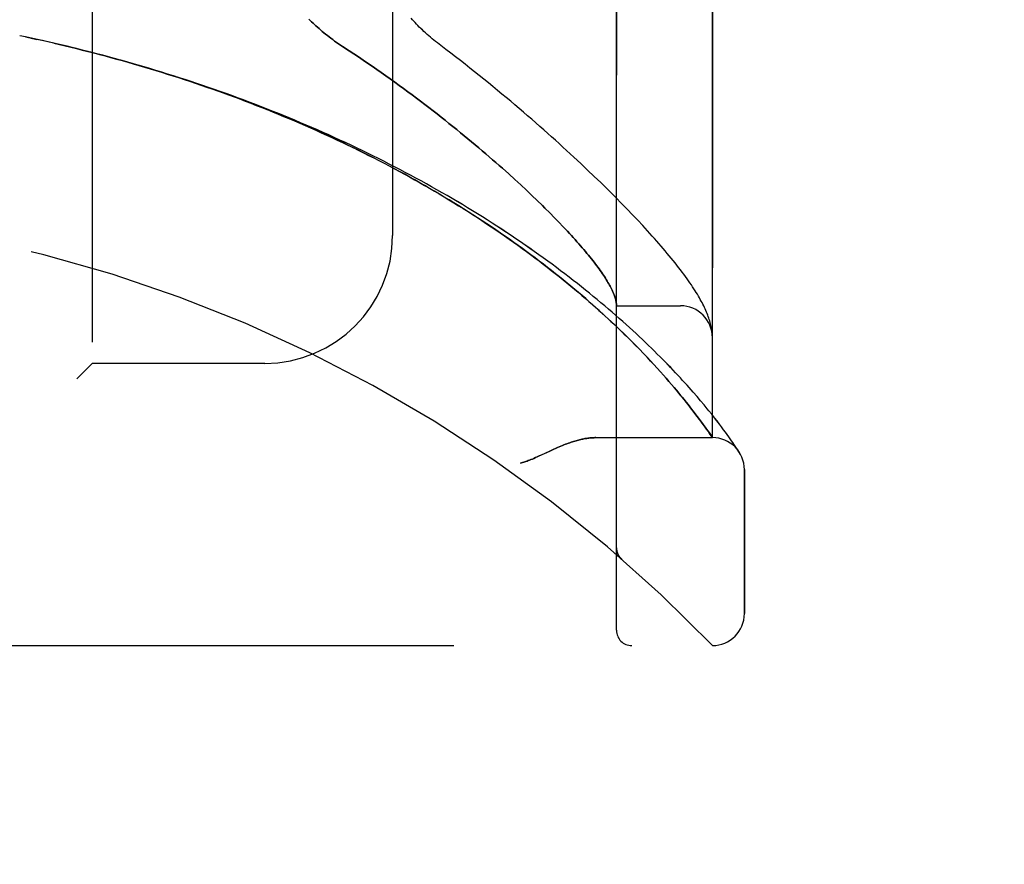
# Model space of a CAD drawing. Header units: inches. Extents: x 0 to 283, y 0 to 183.
# Tile 272 of 278: x 149.63 to 151.55, y 118.42 to 120.07. Entities that reach past the tile are written whole.
import ezdxf

# ---------------------------------------------------------------- set-up
doc = ezdxf.new("R2010")
doc.units = ezdxf.units.IN
doc.header["$LTSCALE"] = 15.583333
doc.header["$MEASUREMENT"] = 0
doc.linetypes.add('HIDDEN', pattern=[0.2, 0.1, -0.1])
doc.layers.get('0').update_dxf_attribs({"linetype": 'CONTINUOUS'})
for name, color, linetype in [('DIMENSIONS', 7, 'CONTINUOUS'), ('LEFTHAND_DOOR_ASSEMBLY', 7, 'CONTINUOUS'), ('RIGHTHAND_DOOR_ASSEMBLY', 7, 'CONTINUOUS')]:
    doc.layers.add(name, color=color, linetype=linetype)
doc.styles.get("Standard").update_dxf_attribs({"font": 'arial.ttf'})
doc.dimstyles.new('DIMSTYLE_1', dxfattribs={"dimtxt": 1.25, "dimasz": 1.666667, "dimexe": 0.09, "dimexo": 0.07, "dimgap": 0.0375, "dimtad": 0, "dimtih": 1, "dimtoh": 1, "dimzin": 4, "dimdsep": 46, "dimtxsty": 'Standard', "dimblk": '_FILLED', "dimblk1": '_FILLED', "dimblk2": '_FILLED', "dimcen": 0.09, "dimadec": 3, "dimazin": 1, "dimtfac": 1, "dimtdec": 3, "dimtofl": 0, "dimtmove": 0, "dimatfit": 3, "dimldrblk": '_FILLED', "dimfxl": 0, "dimtolj": 1, "dimtzin": 4, "dimarcsym": 0})

# ---------------------------------------------------------------- blocks, each defined once
blk = doc.blocks.new('_FILLED')
at = {"color": 0, "linetype": 'ByBlock'}
blk.add_solid([(0, 0), (-1, 0.2), (-1, -0.2)], dxfattribs=at)
blk = doc.blocks.new('*D10')
at = {"layer": 'DIMENSIONS', "color": 2, "linetype": 'Continuous'}
for p, q in [((147.5054, 119.0303), (147.5054, 115.1394)), ((171.1714, 119.0303), (171.1714, 115.1394)), ((147.5054, 116.6394), (156.5294, 116.6394)), ((171.1714, 116.6394), (162.1474, 116.6394))]:
    blk.add_line(p, q, dxfattribs=at)
at = {"layer": 'DIMENSIONS', "color": 2, "linetype": 'Continuous', "xscale": 1.6666666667, "yscale": 1.6666666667, "zscale": 1.6666666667, "rotation": 180}
blk.add_blockref('_FILLED', (147.5054, 116.6394), dxfattribs=at)
at = {"layer": 'DIMENSIONS', "color": 2, "linetype": 'Continuous', "xscale": 1.6666666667, "yscale": 1.6666666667, "zscale": 1.6666666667}
blk.add_blockref('_FILLED', (171.1714, 116.6394), dxfattribs=at)
at = {"layer": 'DIMENSIONS', "color": 2, "linetype": 'Continuous', "insert": (159.3384, 117.2644), "char_height": 1.25, "width": 6.877323, "attachment_point": 2, "line_spacing_factor": 0.9}
blk.add_mtext('23.67\\PUSABLE\\PDEPTH', dxfattribs=at)

msp = doc.modelspace()

# ---------------------------------------------------------------- linework, layer by layer
at = {"layer": 'LEFTHAND_DOOR_ASSEMBLY', "color": 8, "linetype": 'HIDDEN'}
for p, q in [((150.7919, 118.8757), (150.7919, 121.5182)), ((150.9794, 119.252), (150.9794, 121.142)), ((149.7669, 120.997), (149.7669, 119.397)), ((150.3544, 120.747), (150.3544, 119.647)), ((149.6369, 120.0346), (149.6254, 120.037)), ((149.6485, 120.0321), (149.6365, 120.0346)), ((149.6601, 120.0296), (149.6485, 120.0321)), ((149.6811, 120.0249), (149.6601, 120.0296)), ((150.7222, 119.7872), (150.7085, 119.8)), ((150.7355, 119.7747), (150.7222, 119.7872)), ((150.5689, 119.778), (150.5812, 119.767)), ((150.5812, 119.767), (150.5931, 119.7562)), ((150.7485, 119.7623), (150.7355, 119.7747)), ((150.5931, 119.7562), (150.6047, 119.7455)), ((150.761, 119.7502), (150.7485, 119.7623)), ((150.6047, 119.7455), (150.6159, 119.7351)), ((150.6159, 119.7351), (150.6267, 119.7249)), ((150.7907, 119.7208), (150.7791, 119.7324)), ((150.6267, 119.7249), (150.6371, 119.7149)), ((150.802, 119.7094), (150.7907, 119.7208)), ((150.8129, 119.6983), (150.802, 119.7094)), ((150.6521, 119.7003), (150.6616, 119.6909)), ((150.6616, 119.6909), (150.6708, 119.6816)), ((150.8234, 119.6873), (150.8129, 119.6983)), ((150.6708, 119.6816), (150.6795, 119.6726)), ((150.8335, 119.6766), (150.8234, 119.6873)), ((150.8433, 119.6661), (150.8335, 119.6766)), ((150.7919, 119.5095), (150.9169, 119.5095)), ((150.9786, 119.4593), (150.9784, 119.4604)), ((150.9787, 119.4586), (150.9786, 119.4593)), ((150.9787, 119.4579), (150.9787, 119.4586)), ((150.8204, 119.4411), (150.8114, 119.45)), ((150.8289, 119.4326), (150.8204, 119.4411)), ((150.9789, 119.4562), (150.9789, 119.4569)), ((150.979, 119.4555), (150.9789, 119.4562)), ((150.9791, 119.4549), (150.979, 119.4555)), ((150.9791, 119.4542), (150.9791, 119.4549)), ((150.8369, 119.4245), (150.8289, 119.4326)), ((150.8445, 119.4166), (150.8369, 119.4245)), ((150.8518, 119.4089), (150.8445, 119.4166)), ((150.8587, 119.4015), (150.8518, 119.4089)), ((150.8654, 119.3944), (150.8587, 119.4015)), ((149.7669, 119.397), (149.7369, 119.367)), ((150.1044, 119.397), (149.7669, 119.397)), ((150.8717, 119.3874), (150.8654, 119.3944)), ((150.8778, 119.3807), (150.8717, 119.3874)), ((150.8836, 119.3742), (150.8778, 119.3807)), ((150.8891, 119.3679), (150.8836, 119.3742)), ((150.8945, 119.3618), (150.8891, 119.3679)), ((150.8996, 119.3558), (150.8945, 119.3618)), ((150.9045, 119.3501), (150.8996, 119.3558)), ((150.9092, 119.3445), (150.9045, 119.3501)), ((150.9137, 119.3391), (150.9092, 119.3445)), ((150.9242, 119.3263), (150.9201, 119.3313)), ((150.9281, 119.3214), (150.9242, 119.3263)), ((150.9493, 119.3321), (150.9418, 119.3408)), ((150.9564, 119.3238), (150.9493, 119.3321)), ((150.9631, 119.3159), (150.9564, 119.3238)), ((150.9318, 119.3167), (150.9281, 119.3214)), ((150.9354, 119.3121), (150.9318, 119.3167)), ((150.9388, 119.3077), (150.9354, 119.3121)), ((150.9421, 119.3035), (150.9388, 119.3077)), ((150.978, 119.2976), (150.9723, 119.3046)), ((150.9453, 119.2993), (150.9421, 119.3035)), ((150.9498, 119.2933), (150.9453, 119.2993)), ((150.954, 119.2877), (150.9498, 119.2933)), ((150.958, 119.2824), (150.954, 119.2877)), ((150.9834, 119.2908), (150.978, 119.2976)), ((150.9883, 119.2845), (150.9834, 119.2908)), ((150.993, 119.2784), (150.9883, 119.2845)), ((150.9616, 119.2774), (150.958, 119.2824)), ((150.965, 119.2727), (150.9616, 119.2774)), ((150.9681, 119.2683), (150.965, 119.2727)), ((150.9709, 119.2643), (150.9681, 119.2683)), ((150.9973, 119.2728), (150.993, 119.2784)), ((151.0013, 119.2674), (150.9973, 119.2728)), ((151.0049, 119.2624), (151.0013, 119.2674)), ((150.7514, 119.252), (150.9794, 119.252)), ((150.974, 119.2598), (150.9709, 119.2643)), ((150.9769, 119.2557), (150.974, 119.2598)), ((151.0083, 119.2578), (151.0049, 119.2624)), ((151.0114, 119.2534), (151.0083, 119.2578)), ((151.0143, 119.2494), (151.0114, 119.2534)), ((151.0169, 119.2457), (151.0143, 119.2494)), ((151.0192, 119.2423), (151.0169, 119.2457)), ((151.0214, 119.2392), (151.0192, 119.2423)), ((151.0241, 119.2351), (151.0214, 119.2392)), ((151.0264, 119.2317), (151.0241, 119.2351)), ((151.0288, 119.2281), (151.0264, 119.2317)), ((151.0308, 119.2251), (151.0288, 119.2281)), ((151.0419, 118.9082), (151.0419, 119.1895)), ((150.7919, 119.037), (150.7919, 119.0325)), ((150.802, 119.0146), (150.8022, 119.0144)), ((148.9157, 118.8457), (150.9794, 118.8457))]:
    msp.add_line(p, q, dxfattribs=at)
for points in [[(150.1908, 120.0696), (150.1934, 120.067), (150.196, 120.0643), (150.1988, 120.0617), (150.2016, 120.059), (150.2045, 120.0563), (150.2075, 120.0536), (150.2105, 120.0509), (150.2136, 120.0482), (150.2168, 120.0455), (150.2201, 120.0428), (150.2234, 120.0401), (150.2268, 120.0374), (150.2302, 120.0347), (150.2338, 120.032), (150.2374, 120.0293), (150.241, 120.0266), (150.2447, 120.024), (150.2485, 120.0213), (150.2523, 120.0187), (150.2562, 120.0161), (150.2692, 120.0076)], [(150.4582, 120.0103), (150.4452, 120.0202), (150.4418, 120.0229), (150.4383, 120.0256), (150.4349, 120.0284), (150.4316, 120.0311), (150.4283, 120.0339), (150.425, 120.0368), (150.4218, 120.0396), (150.4186, 120.0425), (150.4155, 120.0453), (150.4125, 120.0482), (150.4095, 120.0511), (150.4065, 120.0539), (150.4037, 120.0568), (150.4009, 120.0597), (150.3981, 120.0625), (150.3955, 120.0654), (150.3929, 120.0682), (150.3903, 120.0711)], [(149.6699, 120.0274), (149.6588, 120.0298), (149.6477, 120.0322)], [(150.7971, 119.4639), (150.792, 119.4688), (150.7868, 119.4737), (150.7814, 119.4787), (150.7759, 119.4839), (150.7701, 119.4892), (150.7642, 119.4946), (150.758, 119.5002), (150.7517, 119.5058), (150.7452, 119.5116), (150.7385, 119.5174), (150.7317, 119.5234), (150.7247, 119.5294), (150.7175, 119.5355), (150.7103, 119.5416), (150.7029, 119.5477), (150.6955, 119.5538), (150.688, 119.5599), (150.6804, 119.566), (150.6727, 119.5722), (150.6649, 119.5783), (150.657, 119.5845), (150.649, 119.5906), (150.641, 119.5968), (150.6329, 119.6029), (150.6246, 119.609), (150.6164, 119.6151), (150.608, 119.6212), (150.5996, 119.6273), (150.591, 119.6334), (150.5825, 119.6395), (150.5738, 119.6455), (150.5651, 119.6515), (150.5563, 119.6576), (150.5474, 119.6635), (150.5385, 119.6695), (150.5295, 119.6754), (150.5204, 119.6813), (150.5113, 119.6872), (150.5022, 119.6931), (150.4929, 119.6989), (150.4836, 119.7047), (150.4743, 119.7105), (150.4649, 119.7162), (150.4554, 119.7219), (150.4459, 119.7276), (150.4364, 119.7332), (150.4267, 119.7388), (150.4171, 119.7444), (150.4074, 119.7499), (150.3976, 119.7554), (150.3878, 119.7609), (150.378, 119.7663), (150.3681, 119.7717), (150.3582, 119.777), (150.3482, 119.7823), (150.3382, 119.7876), (150.3281, 119.7928), (150.318, 119.798), (150.3079, 119.8031), (150.2977, 119.8082), (150.2875, 119.8133), (150.2773, 119.8183), (150.267, 119.8232), (150.2567, 119.8282), (150.2464, 119.833), (150.236, 119.8379), (150.2256, 119.8427), (150.2152, 119.8474), (150.2047, 119.8521), (150.1942, 119.8568), (150.1837, 119.8614), (150.1732, 119.866), (150.1626, 119.8705), (150.152, 119.875), (150.1414, 119.8794), (150.1307, 119.8838), (150.1201, 119.8881), (150.1094, 119.8924), (150.0987, 119.8967), (150.0879, 119.9009), (150.0772, 119.9051), (150.0664, 119.9092), (150.0556, 119.9133), (150.0448, 119.9173), (150.034, 119.9213), (150.0231, 119.9252), (150.0123, 119.9291), (150.0014, 119.9329), (149.9905, 119.9367), (149.9796, 119.9405), (149.9687, 119.9442), (149.9577, 119.9479), (149.9468, 119.9515), (149.9358, 119.9551), (149.9248, 119.9586), (149.9138, 119.9621), (149.9028, 119.9655), (149.8918, 119.9689), (149.8808, 119.9722), (149.8698, 119.9755), (149.8587, 119.9788), (149.8477, 119.982), (149.8366, 119.9852), (149.8255, 119.9883), (149.8144, 119.9914), (149.8034, 119.9944), (149.7923, 119.9974), (149.7812, 120.0003), (149.7701, 120.0032), (149.759, 120.0061), (149.7478, 120.0089), (149.7367, 120.0117), (149.7256, 120.0144), (149.7145, 120.0171), (149.7034, 120.0197), (149.6922, 120.0223), (149.6717, 120.027)], [(150.9418, 119.3408), (150.9379, 119.3452), (150.9339, 119.3497), (150.9298, 119.3543), (150.9256, 119.359), (150.9212, 119.3638), (150.9168, 119.3686), (150.9122, 119.3735), (150.9075, 119.3785), (150.9027, 119.3835), (150.8978, 119.3887), (150.8928, 119.3939), (150.8877, 119.3991), (150.8825, 119.4045), (150.8771, 119.4098), (150.8716, 119.4153), (150.866, 119.4208), (150.8603, 119.4264), (150.8545, 119.432), (150.8486, 119.4377), (150.8426, 119.4434), (150.8364, 119.4492), (150.8301, 119.4551), (150.8238, 119.4609), (150.8173, 119.4669), (150.8107, 119.4728), (150.804, 119.4788), (150.7972, 119.4848), (150.7903, 119.4909), (150.7832, 119.497), (150.7761, 119.5031), (150.7689, 119.5093), (150.7615, 119.5155), (150.7541, 119.5216), (150.7465, 119.5279), (150.7389, 119.5341), (150.7312, 119.5403), (150.7233, 119.5466), (150.7154, 119.5528), (150.7074, 119.5591), (150.6993, 119.5654), (150.6911, 119.5716), (150.6828, 119.5779), (150.6744, 119.5842), (150.666, 119.5905), (150.6574, 119.5967), (150.6488, 119.603), (150.6401, 119.6093), (150.6313, 119.6155), (150.6224, 119.6218), (150.6135, 119.628), (150.6044, 119.6342), (150.5953, 119.6404), (150.5862, 119.6466), (150.5769, 119.6527), (150.5676, 119.6589), (150.5582, 119.665), (150.5488, 119.6711), (150.5392, 119.6771), (150.5297, 119.6832), (150.52, 119.6892), (150.5103, 119.6952), (150.5005, 119.7011), (150.4907, 119.7071), (150.4808, 119.713), (150.4709, 119.7188), (150.4609, 119.7247), (150.4509, 119.7304), (150.4408, 119.7362), (150.4306, 119.7419), (150.4204, 119.7476), (150.4102, 119.7533), (150.3999, 119.7589), (150.3895, 119.7645), (150.3791, 119.77), (150.3687, 119.7755), (150.3582, 119.781), (150.3477, 119.7864), (150.3371, 119.7918), (150.3265, 119.7971), (150.3159, 119.8024), (150.3052, 119.8076), (150.2945, 119.8128), (150.2838, 119.818), (150.273, 119.8231), (150.2622, 119.8282), (150.2513, 119.8332), (150.2404, 119.8382), (150.2295, 119.8431), (150.2186, 119.848), (150.2076, 119.8529), (150.1966, 119.8577), (150.1856, 119.8624), (150.1745, 119.8671), (150.1634, 119.8718), (150.1523, 119.8764), (150.1412, 119.8809), (150.13, 119.8855), (150.1189, 119.8899), (150.1077, 119.8944), (150.0964, 119.8987), (150.0852, 119.9031), (150.0739, 119.9073), (150.0626, 119.9116), (150.0513, 119.9158), (150.04, 119.9199), (150.0287, 119.924), (150.0173, 119.928), (150.0059, 119.932), (149.9946, 119.936), (149.9832, 119.9399), (149.9717, 119.9437), (149.9603, 119.9475), (149.9489, 119.9513), (149.9374, 119.955), (149.9259, 119.9586), (149.9145, 119.9622), (149.903, 119.9658), (149.8915, 119.9693), (149.88, 119.9728), (149.8684, 119.9762), (149.8569, 119.9795), (149.8454, 119.9829), (149.8338, 119.9861), (149.8223, 119.9894), (149.8107, 119.9925), (149.7992, 119.9957), (149.7876, 119.9988), (149.776, 120.0018), (149.7644, 120.0048), (149.7529, 120.0077), (149.7413, 120.0106), (149.7297, 120.0135), (149.7181, 120.0163), (149.7065, 120.019), (149.6949, 120.0217), (149.6833, 120.0244)], [(150.2692, 120.0076), (150.2784, 120.0016), (150.2874, 119.9955), (150.2965, 119.9894), (150.3055, 119.9833), (150.3144, 119.9772), (150.3233, 119.971), (150.3322, 119.9649), (150.341, 119.9587), (150.3497, 119.9525), (150.3584, 119.9462), (150.367, 119.94), (150.3755, 119.9338), (150.384, 119.9276), (150.3924, 119.9213), (150.4007, 119.9151), (150.409, 119.9089), (150.4171, 119.9027), (150.4252, 119.8965), (150.4333, 119.8903), (150.4412, 119.8841), (150.449, 119.878), (150.4568, 119.8718), (150.4645, 119.8657), (150.4721, 119.8596), (150.4796, 119.8536), (150.487, 119.8475), (150.4944, 119.8415), (150.5016, 119.8356), (150.5087, 119.8296), (150.5158, 119.8237), (150.5228, 119.8179), (150.5296, 119.8121), (150.5364, 119.8063), (150.5431, 119.8005), (150.5497, 119.7948), (150.5562, 119.7892), (150.5626, 119.7835), (150.5689, 119.778)], [(150.7085, 119.8), (150.7015, 119.8065), (150.6944, 119.813), (150.6873, 119.8196), (150.68, 119.8262), (150.6726, 119.8328), (150.6651, 119.8395), (150.6575, 119.8463), (150.6499, 119.8531), (150.6421, 119.8599), (150.6342, 119.8668), (150.6263, 119.8737), (150.6182, 119.8807), (150.6101, 119.8877), (150.6018, 119.8947), (150.5935, 119.9018), (150.5851, 119.9089), (150.5766, 119.916), (150.5679, 119.9231), (150.5593, 119.9303), (150.5505, 119.9375), (150.5416, 119.9447), (150.5326, 119.952), (150.5236, 119.9593), (150.5145, 119.9665), (150.5053, 119.9738), (150.496, 119.9811), (150.4867, 119.9884), (150.4773, 119.9957), (150.4678, 120.003), (150.4582, 120.0103)], [(150.7791, 119.7324), (150.7732, 119.7383), (150.761, 119.7502)], [(150.6371, 119.7149), (150.6472, 119.7051), (150.6521, 119.7003)], [(150.6795, 119.6726), (150.688, 119.6638), (150.692, 119.6594), (150.696, 119.6552), (150.6999, 119.651), (150.7037, 119.6468), (150.7075, 119.6427), (150.7111, 119.6387), (150.7147, 119.6347), (150.7181, 119.6308), (150.7215, 119.6269), (150.7248, 119.623), (150.728, 119.6193), (150.7312, 119.6156), (150.7342, 119.6119), (150.7372, 119.6083), (150.7401, 119.6048), (150.7429, 119.6013), (150.7456, 119.5978), (150.7482, 119.5944), (150.7508, 119.5911), (150.7532, 119.5878), (150.7556, 119.5846), (150.7579, 119.5814), (150.7602, 119.5783), (150.7623, 119.5752), (150.7644, 119.5722), (150.7664, 119.5693), (150.7683, 119.5664), (150.7702, 119.5635), (150.7719, 119.5607), (150.7736, 119.5579), (150.7752, 119.5552), (150.7768, 119.5526), (150.7782, 119.55), (150.7796, 119.5475), (150.7809, 119.545), (150.7822, 119.5425), (150.7833, 119.5401), (150.7844, 119.5378), (150.7854, 119.5355), (150.7864, 119.5333), (150.7872, 119.5311), (150.788, 119.5289), (150.7887, 119.5268), (150.7894, 119.5248), (150.7899, 119.5228), (150.7904, 119.5208), (150.7909, 119.5189), (150.7912, 119.5171), (150.7915, 119.5153), (150.7917, 119.5135)], [(150.9784, 119.4604), (150.9781, 119.463), (150.9776, 119.4657), (150.9771, 119.4684), (150.9765, 119.4712), (150.9758, 119.4741), (150.975, 119.4769), (150.9742, 119.4798), (150.9733, 119.4827), (150.9724, 119.4856), (150.9713, 119.4885), (150.9703, 119.4914), (150.9691, 119.4944), (150.9679, 119.4973), (150.9666, 119.5003), (150.9653, 119.5033), (150.9639, 119.5063), (150.9624, 119.5093), (150.9609, 119.5124), (150.9592, 119.5156), (150.9575, 119.5187), (150.9558, 119.5219), (150.9539, 119.5252), (150.952, 119.5285), (150.95, 119.5319), (150.9478, 119.5354), (150.9456, 119.5389), (150.9433, 119.5426), (150.9408, 119.5463), (150.9383, 119.5502), (150.9356, 119.5541), (150.9327, 119.5582), (150.9298, 119.5624), (150.9267, 119.5666), (150.9235, 119.571), (150.9203, 119.5754), (150.9169, 119.5798), (150.9134, 119.5843), (150.9099, 119.5888), (150.9063, 119.5933), (150.9027, 119.5979), (150.899, 119.6025), (150.8952, 119.6071), (150.8913, 119.6118), (150.8873, 119.6165), (150.8833, 119.6212), (150.8792, 119.626), (150.875, 119.6309), (150.8707, 119.6358), (150.8664, 119.6407), (150.8619, 119.6457), (150.8574, 119.6507), (150.8528, 119.6558), (150.8433, 119.6661)], [(150.7917, 119.5135), (150.7918, 119.513), (150.7918, 119.5126), (150.7918, 119.5122), (150.7919, 119.5118), (150.7919, 119.5114), (150.7919, 119.5111), (150.7919, 119.5107), (150.7919, 119.5105)], [(150.8114, 119.45), (150.8068, 119.4546), (150.7971, 119.4639)], [(150.9789, 119.4569), (150.9788, 119.4572), (150.9787, 119.4579)], [(150.9792, 119.4531), (150.9792, 119.4535), (150.9791, 119.4542)], [(150.9794, 119.4481), (150.9794, 119.4484), (150.9794, 119.4488), (150.9794, 119.4492), (150.9794, 119.4495), (150.9794, 119.4499), (150.9794, 119.4503), (150.9794, 119.4506), (150.9793, 119.451), (150.9793, 119.4514), (150.9793, 119.4517), (150.9793, 119.4521), (150.9793, 119.4524), (150.9792, 119.4531)], [(150.9201, 119.3313), (150.918, 119.3338), (150.9137, 119.3391)], [(150.9723, 119.3046), (150.9694, 119.3083), (150.9631, 119.3159)], [(150.7514, 119.252), (150.7498, 119.252), (150.7482, 119.2519), (150.7465, 119.2519), (150.7449, 119.2518), (150.7432, 119.2517), (150.7414, 119.2515), (150.7397, 119.2513), (150.7378, 119.2511), (150.736, 119.2509), (150.7341, 119.2506), (150.7322, 119.2503), (150.7302, 119.25), (150.7282, 119.2496), (150.7262, 119.2492), (150.7241, 119.2488), (150.722, 119.2483), (150.7198, 119.2477), (150.7176, 119.2472), (150.7153, 119.2466), (150.713, 119.2459), (150.7106, 119.2452), (150.7082, 119.2445), (150.7057, 119.2437), (150.7032, 119.2429), (150.7005, 119.242), (150.6978, 119.241), (150.6951, 119.24), (150.6922, 119.2389), (150.6893, 119.2378), (150.6863, 119.2366), (150.6831, 119.2353), (150.6799, 119.234), (150.6765, 119.2325), (150.673, 119.231), (150.6694, 119.2294), (150.6656, 119.2277), (150.6616, 119.2258), (150.6446, 119.2179)], [(150.9794, 119.252), (150.9794, 119.252), (150.9769, 119.2557)], [(150.6446, 119.2179), (150.6407, 119.2161), (150.6371, 119.2145), (150.6337, 119.2129), (150.6305, 119.2115), (150.6275, 119.2102), (150.6247, 119.2091), (150.622, 119.208), (150.6196, 119.2071), (150.6172, 119.2062), (150.6149, 119.2053), (150.6128, 119.2046), (150.6106, 119.2039), (150.6085, 119.2032), (150.6065, 119.2026), (150.6044, 119.202)], [(151.0319, 119.2235), (151.0318, 119.2235), (151.0318, 119.2236), (151.0308, 119.2251)], [(150.7919, 119.0368), (150.7919, 119.0364), (150.7919, 119.0358), (150.7919, 119.0352), (150.792, 119.0346), (150.7921, 119.034), (150.7921, 119.0333), (150.7922, 119.0327), (150.7923, 119.0321), (150.7924, 119.0315), (150.7925, 119.0309), (150.7927, 119.0303), (150.7928, 119.0297), (150.793, 119.0291), (150.7931, 119.0285), (150.7933, 119.028), (150.7935, 119.0274), (150.7937, 119.0268), (150.7939, 119.0262)], [(150.7939, 119.0262), (150.7941, 119.0257), (150.7944, 119.0251), (150.7946, 119.0245), (150.7949, 119.024), (150.7952, 119.0234), (150.7955, 119.0229), (150.7958, 119.0223), (150.7961, 119.0218), (150.7964, 119.0213), (150.7967, 119.0207), (150.797, 119.0202), (150.7974, 119.0197), (150.7977, 119.0192), (150.7981, 119.0188)], [(150.8022, 119.0144), (150.802, 119.0146), (150.8017, 119.0148), (150.8015, 119.015), (150.8013, 119.0152), (150.8011, 119.0155), (150.8008, 119.0157), (150.8006, 119.0159), (150.8004, 119.0161), (150.8002, 119.0163), (150.8, 119.0165), (150.7998, 119.0167), (150.7996, 119.017), (150.7994, 119.0172), (150.7992, 119.0174), (150.799, 119.0176), (150.7988, 119.0178), (150.7987, 119.0181), (150.7985, 119.0183), (150.7983, 119.0185), (150.7981, 119.0188)]]:
    msp.add_lwpolyline(points, dxfattribs=at)
for centre, radius, start, end in [((148.9794, 116.9219), 2.7751, 43.8884, 90), ((150.1044, 119.647), 0.25, 270, 360), ((150.9169, 119.447), 0.0625, 0, 90), ((150.9794, 119.1895), 0.0625, 0, 90), ((150.9794, 118.9082), 0.0625, 270, 360), ((150.8219, 118.8757), 0.03, 180, 270)]:
    msp.add_arc(centre, radius, start, end, dxfattribs=at)
at = {"layer": 'RIGHTHAND_DOOR_ASSEMBLY', "color": 8, "linetype": 'HIDDEN'}
for p, q in [((150.7919, 121.5182), (150.7919, 118.8757)), ((150.9794, 121.142), (150.9794, 119.252)), ((149.7669, 120.997), (149.7669, 119.397)), ((150.3544, 120.747), (150.3544, 119.647)), ((149.6369, 120.0346), (149.6254, 120.037)), ((149.6365, 120.0346), (149.6485, 120.0321)), ((149.6477, 120.0323), (149.6588, 120.0298)), ((149.6601, 120.0296), (149.6485, 120.0321)), ((149.6717, 120.027), (149.6588, 120.0298)), ((149.6833, 120.0244), (149.6699, 120.0274)), ((150.7222, 119.7873), (150.7085, 119.8)), ((150.7355, 119.7747), (150.7222, 119.7873)), ((150.5812, 119.767), (150.5689, 119.778)), ((150.5931, 119.7562), (150.5812, 119.767)), ((150.7485, 119.7623), (150.7355, 119.7747)), ((150.6047, 119.7455), (150.5931, 119.7562)), ((150.761, 119.7502), (150.7485, 119.7623)), ((150.6159, 119.7351), (150.6047, 119.7455)), ((150.6267, 119.7249), (150.6159, 119.7351)), ((150.7907, 119.7208), (150.7791, 119.7324)), ((150.6371, 119.7149), (150.6267, 119.7249)), ((150.802, 119.7094), (150.7907, 119.7208)), ((150.8128, 119.6983), (150.802, 119.7094)), ((150.6616, 119.6909), (150.6521, 119.7003)), ((150.6708, 119.6816), (150.6616, 119.6909)), ((150.8234, 119.6873), (150.8128, 119.6983)), ((150.6795, 119.6726), (150.6708, 119.6816)), ((150.8335, 119.6766), (150.8234, 119.6873)), ((150.8433, 119.6661), (150.8335, 119.6766)), ((150.7919, 119.5095), (150.9169, 119.5095)), ((150.9786, 119.4593), (150.9784, 119.4604)), ((150.9787, 119.4586), (150.9786, 119.4593)), ((150.9787, 119.4579), (150.9787, 119.4586)), ((150.8112, 119.4502), (150.8202, 119.4414)), ((150.8202, 119.4414), (150.8287, 119.4328)), ((150.9789, 119.4562), (150.9789, 119.4569)), ((150.979, 119.4555), (150.9789, 119.4562)), ((150.9791, 119.4549), (150.979, 119.4555)), ((150.9791, 119.4542), (150.9791, 119.4549)), ((150.8287, 119.4328), (150.8367, 119.4246)), ((150.8367, 119.4246), (150.8443, 119.4167)), ((150.8443, 119.4167), (150.8516, 119.4091)), ((150.8516, 119.4091), (150.8586, 119.4017)), ((150.8586, 119.4017), (150.8652, 119.3945)), ((149.7369, 119.367), (149.7669, 119.397)), ((150.1044, 119.397), (149.7669, 119.397)), ((150.8652, 119.3945), (150.8716, 119.3875)), ((150.8716, 119.3875), (150.8777, 119.3808)), ((150.8777, 119.3808), (150.8835, 119.3743)), ((150.8835, 119.3743), (150.8891, 119.368)), ((150.8891, 119.368), (150.8944, 119.3619)), ((150.8944, 119.3619), (150.8995, 119.3559)), ((150.8995, 119.3559), (150.9044, 119.3501)), ((150.9044, 119.3501), (150.9091, 119.3445)), ((150.9091, 119.3445), (150.9137, 119.3391)), ((150.9201, 119.3313), (150.9241, 119.3263)), ((150.9241, 119.3263), (150.928, 119.3214)), ((150.9493, 119.3321), (150.9419, 119.3407)), ((150.9564, 119.3238), (150.9493, 119.3321)), ((150.9631, 119.3159), (150.9564, 119.3238)), ((150.928, 119.3214), (150.9318, 119.3167)), ((150.9318, 119.3167), (150.9354, 119.3122)), ((150.9354, 119.3122), (150.9388, 119.3077)), ((150.9388, 119.3077), (150.9421, 119.3035)), ((150.9781, 119.2975), (150.9724, 119.3046)), ((150.9421, 119.3035), (150.9453, 119.2993)), ((150.9453, 119.2993), (150.9498, 119.2933)), ((150.9498, 119.2933), (150.954, 119.2877)), ((150.954, 119.2877), (150.958, 119.2824)), ((150.9834, 119.2908), (150.9781, 119.2975)), ((150.9884, 119.2845), (150.9834, 119.2908)), ((150.993, 119.2784), (150.9884, 119.2845)), ((150.958, 119.2824), (150.9616, 119.2774)), ((150.9616, 119.2774), (150.965, 119.2727)), ((150.965, 119.2727), (150.9681, 119.2683)), ((150.9681, 119.2683), (150.9709, 119.2643)), ((150.9973, 119.2728), (150.993, 119.2784)), ((151.0013, 119.2674), (150.9973, 119.2728)), ((151.0049, 119.2624), (151.0013, 119.2674)), ((150.7514, 119.252), (150.9794, 119.252)), ((151.0083, 119.2578), (151.0049, 119.2624)), ((151.0115, 119.2534), (151.0083, 119.2578)), ((151.0143, 119.2494), (151.0115, 119.2534)), ((151.0169, 119.2457), (151.0143, 119.2494)), ((151.0192, 119.2423), (151.0169, 119.2457)), ((151.0214, 119.2392), (151.0192, 119.2423)), ((151.0241, 119.2351), (151.0214, 119.2392)), ((151.0264, 119.2317), (151.0241, 119.2351)), ((151.0288, 119.2281), (151.0264, 119.2317)), ((151.0308, 119.2251), (151.0288, 119.2281)), ((151.0319, 119.2235), (151.0308, 119.2251)), ((151.0315, 119.224), (151.0322, 119.223)), ((151.0318, 119.2235), (151.0318, 119.2236)), ((151.0322, 119.223), (151.0319, 119.2235)), ((151.0419, 119.1895), (151.0419, 118.9082)), ((150.7919, 119.037), (150.7919, 119.0325)), ((150.802, 119.0146), (150.8022, 119.0144)), ((148.9157, 118.8457), (150.9794, 118.8457))]:
    msp.add_line(p, q, dxfattribs=at)
for points in [[(150.2692, 120.0076), (150.2562, 120.0161), (150.2523, 120.0187), (150.2485, 120.0213), (150.2447, 120.024), (150.241, 120.0266), (150.2374, 120.0293), (150.2338, 120.032), (150.2302, 120.0347), (150.2268, 120.0374), (150.2234, 120.0401), (150.2201, 120.0428), (150.2168, 120.0455), (150.2136, 120.0482), (150.2105, 120.0509), (150.2075, 120.0536), (150.2045, 120.0563), (150.2016, 120.059), (150.1988, 120.0617), (150.196, 120.0643), (150.1934, 120.067), (150.1908, 120.0696)], [(150.4582, 120.0103), (150.4452, 120.0202), (150.4418, 120.0229), (150.4383, 120.0256), (150.4349, 120.0284), (150.4316, 120.0311), (150.4283, 120.034), (150.425, 120.0368), (150.4218, 120.0396), (150.4186, 120.0425), (150.4155, 120.0453), (150.4124, 120.0482), (150.4095, 120.0511), (150.4065, 120.0539), (150.4037, 120.0568), (150.4009, 120.0597), (150.3981, 120.0625), (150.3955, 120.0654), (150.3929, 120.0682), (150.3903, 120.0711)], [(150.9419, 119.3407), (150.9379, 119.3452), (150.9339, 119.3497), (150.9298, 119.3543), (150.9256, 119.359), (150.9212, 119.3637), (150.9168, 119.3686), (150.9122, 119.3735), (150.9075, 119.3785), (150.9028, 119.3835), (150.8979, 119.3887), (150.8928, 119.3938), (150.8877, 119.3991), (150.8825, 119.4044), (150.8771, 119.4098), (150.8716, 119.4153), (150.8661, 119.4208), (150.8604, 119.4264), (150.8545, 119.432), (150.8486, 119.4377), (150.8426, 119.4434), (150.8364, 119.4492), (150.8302, 119.4551), (150.8238, 119.4609), (150.8173, 119.4668), (150.8107, 119.4728), (150.804, 119.4788), (150.7972, 119.4848), (150.7903, 119.4909), (150.7832, 119.497), (150.7761, 119.5031), (150.7689, 119.5093), (150.7615, 119.5154), (150.7541, 119.5216), (150.7465, 119.5278), (150.7389, 119.5341), (150.7312, 119.5403), (150.7234, 119.5466), (150.7154, 119.5528), (150.7074, 119.5591), (150.6993, 119.5654), (150.6911, 119.5716), (150.6828, 119.5779), (150.6745, 119.5842), (150.666, 119.5905), (150.6574, 119.5967), (150.6488, 119.603), (150.6401, 119.6093), (150.6313, 119.6155), (150.6224, 119.6217), (150.6135, 119.628), (150.6045, 119.6342), (150.5954, 119.6404), (150.5862, 119.6466), (150.5769, 119.6527), (150.5676, 119.6588), (150.5582, 119.665), (150.5488, 119.6711), (150.5393, 119.6771), (150.5297, 119.6832), (150.52, 119.6892), (150.5103, 119.6952), (150.5006, 119.7011), (150.4907, 119.7071), (150.4809, 119.7129), (150.4709, 119.7188), (150.4609, 119.7246), (150.4509, 119.7304), (150.4408, 119.7362), (150.4306, 119.7419), (150.4204, 119.7476), (150.4102, 119.7533), (150.3999, 119.7589), (150.3895, 119.7645), (150.3791, 119.77), (150.3687, 119.7755), (150.3582, 119.781), (150.3477, 119.7864), (150.3372, 119.7917), (150.3266, 119.7971), (150.3159, 119.8024), (150.3052, 119.8076), (150.2945, 119.8128), (150.2838, 119.818), (150.273, 119.8231), (150.2622, 119.8282), (150.2513, 119.8332), (150.2404, 119.8382), (150.2295, 119.8431), (150.2186, 119.848), (150.2076, 119.8528), (150.1966, 119.8576), (150.1856, 119.8624), (150.1745, 119.8671), (150.1634, 119.8718), (150.1523, 119.8764), (150.1412, 119.8809), (150.13, 119.8855), (150.1189, 119.8899), (150.1077, 119.8944), (150.0964, 119.8987), (150.0852, 119.9031), (150.0739, 119.9073), (150.0626, 119.9116), (150.0513, 119.9158), (150.04, 119.9199), (150.0287, 119.924), (150.0173, 119.928), (150.006, 119.932), (149.9946, 119.936), (149.9832, 119.9399), (149.9718, 119.9437), (149.9603, 119.9475), (149.9489, 119.9513), (149.9374, 119.955), (149.926, 119.9586), (149.9145, 119.9622), (149.903, 119.9658), (149.8915, 119.9693), (149.88, 119.9728), (149.8685, 119.9762), (149.8569, 119.9795), (149.8454, 119.9829), (149.8338, 119.9861), (149.8223, 119.9894), (149.8107, 119.9925), (149.7992, 119.9957), (149.7876, 119.9988), (149.776, 120.0018), (149.7644, 120.0048), (149.7529, 120.0077), (149.7413, 120.0106), (149.7297, 120.0135), (149.7181, 120.0163), (149.7065, 120.019), (149.6949, 120.0217), (149.681, 120.0249)], [(149.6922, 120.0223), (149.7033, 120.0197), (149.7144, 120.0171), (149.7255, 120.0144), (149.7367, 120.0117), (149.7478, 120.0089), (149.7589, 120.0061), (149.77, 120.0033), (149.7811, 120.0004), (149.7922, 119.9974), (149.8032, 119.9944), (149.8143, 119.9914), (149.8254, 119.9883), (149.8365, 119.9852), (149.8475, 119.982), (149.8586, 119.9788), (149.8696, 119.9756), (149.8806, 119.9723), (149.8916, 119.9689), (149.9027, 119.9656), (149.9136, 119.9621), (149.9246, 119.9586), (149.9356, 119.9551), (149.9466, 119.9515), (149.9575, 119.9479), (149.9684, 119.9443), (149.9794, 119.9406), (149.9903, 119.9368), (150.0012, 119.933), (150.012, 119.9292), (150.0229, 119.9253), (150.0337, 119.9214), (150.0446, 119.9174), (150.0554, 119.9134), (150.0661, 119.9093), (150.0769, 119.9052), (150.0877, 119.901), (150.0984, 119.8968), (150.1091, 119.8926), (150.1198, 119.8883), (150.1304, 119.8839), (150.1411, 119.8795), (150.1517, 119.8751), (150.1623, 119.8706), (150.1728, 119.8661), (150.1834, 119.8615), (150.1939, 119.8569), (150.2044, 119.8523), (150.2148, 119.8476), (150.2252, 119.8428), (150.2356, 119.838), (150.246, 119.8332), (150.2563, 119.8283), (150.2666, 119.8234), (150.2769, 119.8185), (150.2871, 119.8135), (150.2973, 119.8084), (150.3075, 119.8033), (150.3176, 119.7982), (150.3277, 119.793), (150.3377, 119.7878), (150.3478, 119.7826), (150.3577, 119.7773), (150.3676, 119.7719), (150.3775, 119.7665), (150.3874, 119.7611), (150.3972, 119.7557), (150.4069, 119.7502), (150.4166, 119.7447), (150.4263, 119.7391), (150.4359, 119.7335), (150.4454, 119.7279), (150.4549, 119.7222), (150.4644, 119.7165), (150.4738, 119.7108), (150.4831, 119.705), (150.4924, 119.6992), (150.5017, 119.6934), (150.5108, 119.6876), (150.52, 119.6817), (150.529, 119.6758), (150.538, 119.6698), (150.5469, 119.6639), (150.5558, 119.6579), (150.5646, 119.6519), (150.5733, 119.6459), (150.582, 119.6398), (150.5905, 119.6338), (150.599, 119.6277), (150.6075, 119.6216), (150.6158, 119.6155), (150.6241, 119.6094), (150.6323, 119.6033), (150.6405, 119.5971), (150.6485, 119.591), (150.6565, 119.5849), (150.6644, 119.5787), (150.6722, 119.5726), (150.6799, 119.5665), (150.6875, 119.5603), (150.695, 119.5542), (150.7024, 119.5481), (150.7098, 119.542), (150.717, 119.5359), (150.7242, 119.5298), (150.7312, 119.5238), (150.7381, 119.5179), (150.7448, 119.512), (150.7513, 119.5062), (150.7576, 119.5005), (150.7638, 119.495), (150.7697, 119.4895), (150.7755, 119.4842), (150.7811, 119.4791), (150.7865, 119.474), (150.7917, 119.469), (150.7968, 119.4642)], [(150.5689, 119.778), (150.5626, 119.7835), (150.5562, 119.7892), (150.5497, 119.7948), (150.5431, 119.8005), (150.5364, 119.8063), (150.5296, 119.8121), (150.5228, 119.8179), (150.5158, 119.8237), (150.5087, 119.8296), (150.5016, 119.8356), (150.4944, 119.8415), (150.487, 119.8475), (150.4796, 119.8536), (150.4721, 119.8596), (150.4645, 119.8657), (150.4568, 119.8718), (150.449, 119.878), (150.4412, 119.8841), (150.4333, 119.8903), (150.4252, 119.8965), (150.4171, 119.9027), (150.409, 119.9089), (150.4007, 119.9151), (150.3924, 119.9213), (150.384, 119.9276), (150.3755, 119.9338), (150.367, 119.94), (150.3584, 119.9462), (150.3497, 119.9525), (150.341, 119.9587), (150.3322, 119.9649), (150.3233, 119.971), (150.3144, 119.9772), (150.3055, 119.9833), (150.2965, 119.9894), (150.2874, 119.9955), (150.2784, 120.0016), (150.2692, 120.0076)], [(150.7085, 119.8), (150.7015, 119.8065), (150.6944, 119.813), (150.6873, 119.8196), (150.68, 119.8262), (150.6726, 119.8328), (150.6651, 119.8395), (150.6575, 119.8463), (150.6498, 119.8531), (150.6421, 119.8599), (150.6342, 119.8668), (150.6263, 119.8737), (150.6182, 119.8807), (150.6101, 119.8877), (150.6018, 119.8947), (150.5935, 119.9018), (150.5851, 119.9089), (150.5765, 119.916), (150.5679, 119.9231), (150.5592, 119.9303), (150.5505, 119.9375), (150.5416, 119.9448), (150.5326, 119.952), (150.5236, 119.9593), (150.5145, 119.9665), (150.5053, 119.9738), (150.496, 119.9811), (150.4867, 119.9884), (150.4773, 119.9957), (150.4678, 120.003), (150.4582, 120.0103)], [(150.7791, 119.7324), (150.7732, 119.7383), (150.761, 119.7502)], [(150.6521, 119.7003), (150.6472, 119.7051), (150.6371, 119.7149)], [(150.7917, 119.5135), (150.7915, 119.5153), (150.7912, 119.5171), (150.7909, 119.5189), (150.7904, 119.5208), (150.7899, 119.5228), (150.7894, 119.5248), (150.7887, 119.5268), (150.788, 119.5289), (150.7872, 119.5311), (150.7864, 119.5333), (150.7854, 119.5355), (150.7844, 119.5378), (150.7833, 119.5401), (150.7822, 119.5425), (150.7809, 119.545), (150.7796, 119.5475), (150.7782, 119.55), (150.7768, 119.5526), (150.7752, 119.5552), (150.7736, 119.5579), (150.7719, 119.5607), (150.7702, 119.5635), (150.7683, 119.5664), (150.7664, 119.5693), (150.7644, 119.5722), (150.7623, 119.5752), (150.7602, 119.5783), (150.7579, 119.5814), (150.7556, 119.5846), (150.7532, 119.5878), (150.7508, 119.5911), (150.7482, 119.5944), (150.7456, 119.5978), (150.7429, 119.6013), (150.7401, 119.6048), (150.7372, 119.6083), (150.7342, 119.6119), (150.7312, 119.6156), (150.728, 119.6193), (150.7248, 119.623), (150.7215, 119.6269), (150.7181, 119.6308), (150.7147, 119.6347), (150.7111, 119.6387), (150.7075, 119.6427), (150.7037, 119.6468), (150.6999, 119.651), (150.696, 119.6552), (150.692, 119.6594), (150.688, 119.6638), (150.6795, 119.6726)], [(150.9784, 119.4604), (150.9781, 119.463), (150.9776, 119.4657), (150.9771, 119.4684), (150.9765, 119.4712), (150.9758, 119.4741), (150.975, 119.4769), (150.9742, 119.4798), (150.9733, 119.4827), (150.9724, 119.4856), (150.9713, 119.4885), (150.9703, 119.4914), (150.9691, 119.4944), (150.9679, 119.4973), (150.9666, 119.5003), (150.9653, 119.5033), (150.9639, 119.5063), (150.9624, 119.5093), (150.9608, 119.5124), (150.9592, 119.5156), (150.9575, 119.5187), (150.9558, 119.5219), (150.9539, 119.5252), (150.952, 119.5285), (150.95, 119.5319), (150.9478, 119.5354), (150.9456, 119.5389), (150.9433, 119.5426), (150.9408, 119.5463), (150.9383, 119.5502), (150.9356, 119.5541), (150.9327, 119.5582), (150.9298, 119.5624), (150.9267, 119.5666), (150.9235, 119.571), (150.9203, 119.5754), (150.9169, 119.5798), (150.9134, 119.5843), (150.9099, 119.5888), (150.9063, 119.5933), (150.9027, 119.5979), (150.899, 119.6025), (150.8952, 119.6071), (150.8913, 119.6118), (150.8873, 119.6165), (150.8833, 119.6212), (150.8792, 119.626), (150.875, 119.6309), (150.8707, 119.6358), (150.8664, 119.6407), (150.8619, 119.6457), (150.8574, 119.6507), (150.8528, 119.6558), (150.8433, 119.6661)], [(150.7919, 119.5105), (150.7919, 119.5107), (150.7919, 119.5111), (150.7919, 119.5114), (150.7919, 119.5118), (150.7918, 119.5122), (150.7918, 119.5126), (150.7918, 119.513), (150.7917, 119.5135)], [(150.7968, 119.4642), (150.8065, 119.4548), (150.8112, 119.4502)], [(150.9789, 119.4569), (150.9788, 119.4572), (150.9787, 119.4579)], [(150.9792, 119.4532), (150.9792, 119.4535), (150.9791, 119.4542)], [(150.9794, 119.4481), (150.9794, 119.4484), (150.9794, 119.4488), (150.9794, 119.4492), (150.9794, 119.4495), (150.9794, 119.4499), (150.9794, 119.4503), (150.9794, 119.4506), (150.9793, 119.451), (150.9793, 119.4514), (150.9793, 119.4517), (150.9793, 119.4521), (150.9793, 119.4524), (150.9792, 119.4532)], [(150.9137, 119.3391), (150.918, 119.3339), (150.9201, 119.3313)], [(150.9724, 119.3046), (150.9694, 119.3083), (150.9631, 119.3159)], [(150.6616, 119.2258), (150.6656, 119.2277), (150.6694, 119.2294), (150.673, 119.231), (150.6765, 119.2325), (150.6799, 119.234), (150.6831, 119.2353), (150.6863, 119.2366), (150.6893, 119.2378), (150.6922, 119.2389), (150.6951, 119.24), (150.6978, 119.241), (150.7005, 119.242), (150.7032, 119.2429), (150.7057, 119.2437), (150.7082, 119.2445), (150.7106, 119.2452), (150.713, 119.2459), (150.7153, 119.2466), (150.7176, 119.2472), (150.7198, 119.2477), (150.722, 119.2483), (150.7241, 119.2488), (150.7262, 119.2492), (150.7282, 119.2496), (150.7302, 119.25), (150.7322, 119.2503), (150.7341, 119.2506), (150.736, 119.2509), (150.7378, 119.2511), (150.7397, 119.2513), (150.7414, 119.2515), (150.7432, 119.2517), (150.7449, 119.2518), (150.7465, 119.2519), (150.7482, 119.2519), (150.7498, 119.252), (150.7514, 119.252)], [(150.9709, 119.2643), (150.9741, 119.2598), (150.9794, 119.252)], [(150.6044, 119.202), (150.6065, 119.2026), (150.6085, 119.2032), (150.6106, 119.2039), (150.6128, 119.2046), (150.6149, 119.2053), (150.6172, 119.2062), (150.6196, 119.2071), (150.622, 119.208), (150.6247, 119.2091), (150.6275, 119.2102), (150.6305, 119.2115), (150.6337, 119.2129), (150.6371, 119.2145), (150.6407, 119.2161), (150.6616, 119.2258)], [(150.794, 119.0261), (150.7937, 119.0267), (150.7935, 119.0273), (150.7933, 119.0279), (150.7932, 119.0285), (150.793, 119.029), (150.7928, 119.0296), (150.7927, 119.0302), (150.7925, 119.0308), (150.7924, 119.0315), (150.7923, 119.0321), (150.7922, 119.0327), (150.7921, 119.0333), (150.7921, 119.0339), (150.792, 119.0345), (150.7919, 119.0352), (150.7919, 119.0358), (150.7919, 119.0364), (150.7919, 119.0368)], [(150.7981, 119.0188), (150.7977, 119.0193), (150.7974, 119.0197), (150.797, 119.0202), (150.7967, 119.0207), (150.7964, 119.0212), (150.7961, 119.0217), (150.7958, 119.0223), (150.7955, 119.0228), (150.7952, 119.0233), (150.7949, 119.0239), (150.7947, 119.0244), (150.7944, 119.025), (150.7942, 119.0256), (150.794, 119.0261)], [(150.7981, 119.0188), (150.7983, 119.0185), (150.7985, 119.0183), (150.7986, 119.0181), (150.7988, 119.0179), (150.799, 119.0176), (150.7992, 119.0174), (150.7994, 119.0172), (150.7996, 119.017), (150.7998, 119.0167), (150.8, 119.0165), (150.8002, 119.0163), (150.8004, 119.0161), (150.8006, 119.0159), (150.8008, 119.0157), (150.8011, 119.0155), (150.8013, 119.0152), (150.8015, 119.015), (150.8017, 119.0148), (150.802, 119.0146), (150.8022, 119.0144)]]:
    msp.add_lwpolyline(points, dxfattribs=at)
for centre, radius, start, end in [((148.9794, 116.9219), 2.7751, 43.8884, 90), ((150.1044, 119.647), 0.25, 270, 360), ((150.9169, 119.447), 0.0625, 0, 90), ((150.9794, 119.1895), 0.0625, 0, 90), ((150.9794, 118.9082), 0.0625, 270, 360), ((150.8219, 118.8757), 0.03, 180, 270)]:
    msp.add_arc(centre, radius, start, end, dxfattribs=at)

# ---------------------------------------------------------------- dimensions: what is measured, and where the dimension line sits
at = {"layer": 'DIMENSIONS', "color": 2, "linetype": 'Continuous'}
dim = msp.add_linear_dim(base=(171.1714, 116.6394), p1=(147.5054, 119.1003), p2=(171.1714, 119.1003), text='<>\\PUSABLE\\PDEPTH', dimstyle='DIMSTYLE_1', dxfattribs=at)
dim.commit()
dim.dimension.update_dxf_attribs({"geometry": '*D10', "text_midpoint": (159.3384, 114.7644), "dimtype": 160})

doc.saveas('drawing.dxf')
